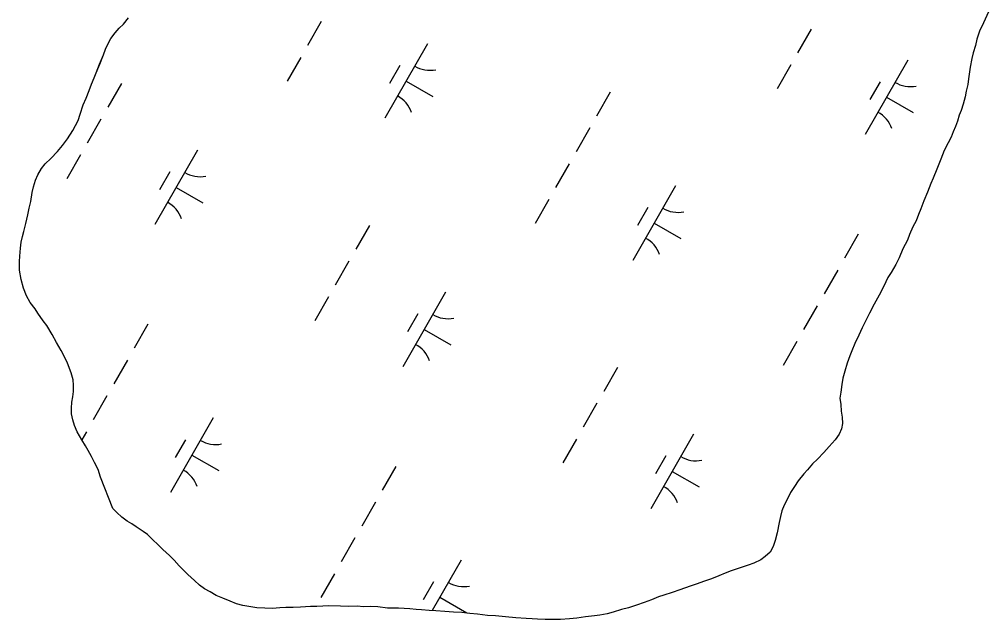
# Model space of a CAD drawing. Extents: x 3930721 to 3950824, y 220441 to 242861.
# Drawn here: x 3941555 to 3942119, y 227018 to 227367 of the extents above; entities that cross this region are included whole.
import ezdxf

# ---------------------------------------------------------------- set-up
doc = ezdxf.new("R2010")
doc.units = 0
doc.layers.add('V-TOPO-SHOR', color=7, linetype='Continuous')
doc.layers.add('V-WETL-SWMP', color=7, linetype='Continuous')

msp = doc.modelspace()

# ---------------------------------------------------------------- linework, layer by layer
at = {"layer": 'V-TOPO-SHOR'}
for points in [[(3941602.48, 227101.02), (3941601.04, 227105.42), (3941598.91, 227109.58), (3941597.24, 227113.05), (3941595.12, 227116.51), (3941593.69, 227119.29), (3941591.57, 227122.75), (3941588.73, 227127.38), (3941587.3, 227131.08), (3941586.33, 227134.33), (3941585.6, 227137.8), (3941585.57, 227141.06), (3941585.77, 227144.55), (3941586.2, 227147.8), (3941586.63, 227150.83), (3941586.59, 227154.55), (3941586.56, 227157.57), (3941585.36, 227161.74), (3941583.21, 227167.3), (3941581.31, 227171.47), (3941579.42, 227174.7), (3941576.81, 227179.32), (3941574.21, 227183.95), (3941571.13, 227189.26), (3941569.01, 227192.03), (3941565.95, 227196.42), (3941564.29, 227198.96), (3941561.47, 227202.65), (3941559.33, 227206.58), (3941557.66, 227210.98), (3941556.22, 227216.08), (3941555.23, 227221.41), (3941555.18, 227226.53), (3941555.38, 227229.55), (3941555.8, 227234.2), (3941556.23, 227237.69), (3941556.9, 227240.96), (3941557.79, 227243.99), (3941558.91, 227248.65), (3941560.02, 227253.54), (3941560.91, 227257.5), (3941561.8, 227261.46), (3941562.68, 227266.58), (3941563.35, 227269.85), (3941564.47, 227273.81), (3941565.83, 227276.84), (3941568.12, 227280.58), (3941570.18, 227283.4), (3941573.4, 227286.45), (3941577.32, 227290.44), (3941580.3, 227293.96), (3941583.28, 227297.94), (3941586.26, 227302.62), (3941589.45, 227308.46), (3941590.58, 227312.19), (3941592.38, 227317.56), (3941593.97, 227321.53), (3941595.79, 227325.96), (3941597.14, 227329.69), (3941598.73, 227333.43), (3941599.86, 227336.23), (3941601.9, 227341.37), (3941604.18, 227346.74), (3941605.3, 227350), (3941606.9, 227353.27), (3941608.5, 227356.31), (3941611.02, 227359.59), (3941613.32, 227362.17), (3941615.85, 227364.52), (3941618.6, 227368.27)], [(3942119.27, 227371.71), (3942116.31, 227365.4), (3942114.04, 227360.5), (3942112.46, 227355.83), (3942111.57, 227352.1), (3942110.22, 227347.9), (3942109.55, 227344.65), (3942108.44, 227339.52), (3942107.58, 227332.77), (3942107.15, 227329.51), (3942106.26, 227325.55), (3942105.59, 227322.29), (3942104.47, 227318.1), (3942103.35, 227314.36), (3942102.21, 227311.56), (3942101.09, 227308.06), (3942099.96, 227305.03), (3942098.59, 227301.99), (3942097.46, 227298.73), (3942095.64, 227295.46), (3942093.36, 227291.02), (3942091.55, 227286.12), (3942089.05, 227280.28), (3942087.01, 227274.91), (3942085.65, 227271.88), (3942083.61, 227266.74), (3942081.56, 227261.84), (3942079.75, 227257.17), (3942078.39, 227253.9), (3942077.03, 227250.17), (3942075.21, 227246.67), (3942073.16, 227242.23), (3942072.03, 227238.96), (3942069.3, 227233.82), (3942067.26, 227228.69), (3942065.21, 227224.72), (3942062.46, 227220.04), (3942060.63, 227217.23), (3942058.36, 227212.09), (3942055.62, 227206.95), (3942052.65, 227201.58)], [(3942052.65, 227201.58), (3942049.92, 227196.43), (3942047.18, 227191.06), (3942045.59, 227187.79), (3942043.77, 227183.59), (3942041.5, 227178.68), (3942039.68, 227174.48), (3942038.54, 227171.68), (3942036.96, 227167.24), (3942035.61, 227162.58), (3942034.49, 227158.62), (3942033.83, 227154.89), (3942033.18, 227150.47), (3942032.75, 227146.98), (3942033.25, 227143.27), (3942033.52, 227139.32), (3942034.02, 227135.83), (3942034.29, 227132.12), (3942033.63, 227129.09), (3942032.27, 227126.05), (3942029.97, 227122.78), (3942026.53, 227118.79), (3942023.31, 227115.27), (3942019.63, 227111.52), (3942016.87, 227108.7), (3942013.88, 227105.18), (3942011.81, 227102.83), (3942008.37, 227098.85), (3942006.31, 227095.57), (3942004.02, 227092.06), (3942002.19, 227088.32), (3942000.37, 227084.59), (3941999.01, 227081.32), (3941998.11, 227078.05), (3941997.45, 227074.56), (3941996.12, 227068.51), (3941995, 227064.08), (3941993.88, 227060.58), (3941992.05, 227057.3), (3941989.29, 227054.72), (3941986.75, 227052.84), (3941982.58, 227050.93), (3941979.34, 227049.74), (3941976.33, 227048.78), (3941972.85, 227047.58), (3941969.38, 227046.38), (3941965.9, 227045.18), (3941962.2, 227043.52), (3941958.03, 227041.85), (3941953.86, 227040.41), (3941949, 227038.74), (3941945.53, 227037.54), (3941939.5, 227035.39), (3941935.1, 227033.95), (3941930.24, 227032.27), (3941927.23, 227031.31), (3941923.06, 227029.64), (3941918.89, 227027.97), (3941914.25, 227026.53), (3941909.62, 227024.86), (3941905.68, 227023.89), (3941900.81, 227022.44), (3941897.34, 227021.48), (3941892.93, 227020.74), (3941889.91, 227020.24), (3941884.57, 227019.72), (3941879.7, 227018.98), (3941875.29, 227018.47), (3941870.17, 227018.18), (3941865.52, 227018.13), (3941861.11, 227018.09), (3941856.69, 227018.28), (3941853.67, 227018.48), (3941850.18, 227018.68), (3941844.13, 227019.08), (3941838.08, 227019.71), (3941832.26, 227020.35), (3941827.61, 227020.54), (3941821.79, 227021.18), (3941817.37, 227021.6), (3941812.71, 227022.25), (3941807.83, 227022.43), (3941802.71, 227022.85), (3941797.6, 227023.26), (3941793.64, 227023.45), (3941789.22, 227023.87), (3941786.2, 227024.07), (3941782.48, 227024.27), (3941775.73, 227024.66), (3941769.45, 227024.83), (3941763.87, 227025.47), (3941759.45, 227025.66), (3941755.5, 227025.62), (3941751.78, 227025.82), (3941746.66, 227025.76), (3941742.01, 227025.95), (3941735.27, 227026.11), (3941728.3, 227025.81), (3941724.58, 227025.77), (3941718.77, 227025.25), (3941714.59, 227025.21)], [(3941714.59, 227025.21), (3941710.18, 227025.16), (3941706.69, 227024.9), (3941702.51, 227024.62), (3941698.09, 227024.81), (3941693.44, 227024.99), (3941688.79, 227025.64), (3941685.29, 227026.31), (3941681.56, 227027.2), (3941677.83, 227028.79), (3941673.62, 227030.6), (3941669.66, 227032.19), (3941666.15, 227034.25), (3941662.88, 227036.08), (3941660.06, 227038.14), (3941657.02, 227040.9), (3941653.26, 227044.35), (3941650.68, 227046.88), (3941648.1, 227049.41), (3941645.27, 227052.63), (3941642.46, 227055.39), (3941638.7, 227058.84), (3941635.65, 227062.07), (3941633.07, 227064.36), (3941629.78, 227067.58), (3941627.21, 227069.42), (3941623.23, 227072.17), (3941620.65, 227073.77), (3941617.85, 227075.37), (3941614.8, 227077.66), (3941611.98, 227080.42), (3941609.64, 227082.72), (3941602.48, 227101.02)]]:
    msp.add_lwpolyline(points, dxfattribs=at)
at = {"layer": 'V-WETL-SWMP'}
for p, q in [((3941730.88, 227366.04), (3941722.93, 227352.15)), ((3942016.05, 227361.75), (3942008.09, 227347.86)), ((3941792.71, 227353.19), (3941767.86, 227309.8)), ((3941718.95, 227345.21), (3941711, 227331.33)), ((3941776.57, 227340.54), (3941770.6, 227330.12)), ((3942004.12, 227340.92), (3941996.17, 227327.04)), ((3942072.24, 227343.73), (3942047.39, 227300.35)), ((3941614.57, 227330.14), (3941606.62, 227316.25)), ((3941780.28, 227331.49), (3941795.9, 227322.55)), ((3942056.1, 227331.08), (3942050.14, 227320.67)), ((3941899.08, 227325.02), (3941891.12, 227311.14)), ((3942059.82, 227322.04), (3942075.44, 227313.09)), ((3941602.64, 227309.31), (3941594.69, 227295.43)), ((3941887.15, 227304.2), (3941879.2, 227290.31)), ((3941658.84, 227291.3), (3941633.99, 227247.91)), ((3941590.72, 227288.48), (3941582.76, 227274.6)), ((3941642.7, 227278.64), (3941636.74, 227268.23)), ((3941875.22, 227283.37), (3941867.27, 227269.49)), ((3941646.41, 227269.6), (3941662.03, 227260.66)), ((3941937.05, 227270.52), (3941912.2, 227227.13)), ((3941863.29, 227262.54), (3941855.34, 227248.66)), ((3941920.91, 227257.87), (3941914.95, 227247.46)), ((3941758.91, 227247.47), (3941750.96, 227233.59)), ((3941924.62, 227248.83), (3941940.24, 227239.88)), ((3942043.42, 227242.36), (3942035.47, 227228.47)), ((3941746.99, 227226.64), (3941739.03, 227212.76)), ((3942031.49, 227221.53), (3942023.54, 227207.65)), ((3941735.06, 227205.82), (3941727.11, 227191.93)), ((3941803.18, 227208.63), (3941778.33, 227165.24)), ((3942019.56, 227200.7), (3942011.61, 227186.82)), ((3941787.04, 227195.98), (3941781.08, 227185.57)), ((3941630.02, 227189.92), (3941622.06, 227176.04)), ((3941790.76, 227186.94), (3941806.38, 227177.99)), ((3942007.63, 227179.88), (3941999.68, 227165.99)), ((3941618.09, 227169.09), (3941610.14, 227155.21)), ((3941903.25, 227164.81), (3941895.3, 227150.92)), ((3941606.16, 227148.27), (3941598.21, 227134.38)), ((3941891.33, 227143.98), (3941883.37, 227130.09)), ((3941667.99, 227135.42), (3941643.14, 227092.03)), ((3941594.23, 227127.44), (3941591.56, 227122.77)), ((3941947.52, 227125.97), (3941922.67, 227082.58)), ((3941651.85, 227122.77), (3941645.89, 227112.35)), ((3941879.4, 227123.15), (3941871.45, 227109.27)), ((3941655.56, 227113.73), (3941671.18, 227104.78)), ((3941931.38, 227113.31), (3941925.42, 227102.9)), ((3941774.36, 227107.25), (3941766.41, 227093.37)), ((3941935.1, 227104.27), (3941950.72, 227095.33)), ((3941762.43, 227086.43), (3941754.48, 227072.54)), ((3941750.5, 227065.6), (3941742.55, 227051.72)), ((3941812.33, 227052.75), (3941795.49, 227023.36)), ((3941738.57, 227044.77), (3941730.62, 227030.89)), ((3941796.19, 227040.1), (3941790.23, 227029.69)), ((3941799.9, 227031.06), (3941815.52, 227022.11))]:
    msp.add_line(p, q, dxfattribs=at)
for points in [[(3941615.85, 227364.52), (3941618.6, 227368.27)], [(3942119.27, 227371.71), (3942116.31, 227365.4), (3942114.04, 227360.5), (3942112.46, 227355.83), (3942111.57, 227352.1), (3942110.21, 227347.91), (3942109.55, 227344.65), (3942108.44, 227339.52), (3942107.58, 227332.77)], [(3941714.59, 227025.21), (3941710.18, 227025.16), (3941706.69, 227024.9), (3941702.51, 227024.62), (3941698.09, 227024.81), (3941693.44, 227024.99), (3941688.78, 227025.64), (3941685.29, 227026.3), (3941681.56, 227027.2), (3941677.83, 227028.79), (3941673.62, 227030.6), (3941669.66, 227032.19), (3941666.15, 227034.25), (3941662.88, 227036.07), (3941660.07, 227038.14), (3941657.02, 227040.9), (3941653.26, 227044.35), (3941650.68, 227046.88), (3941648.1, 227049.41), (3941645.27, 227052.63), (3941642.46, 227055.39), (3941638.7, 227058.84), (3941635.65, 227062.07), (3941633.07, 227064.36), (3941629.78, 227067.58), (3941627.21, 227069.42), (3941623.23, 227072.17), (3941620.65, 227073.77), (3941617.85, 227075.37), (3941614.8, 227077.66), (3941611.98, 227080.42), (3941609.64, 227082.72), (3941602.48, 227101.02), (3941601.04, 227105.42), (3941598.91, 227109.58), (3941597.24, 227113.05), (3941595.12, 227116.52), (3941593.69, 227119.29), (3941591.56, 227122.76), (3941588.73, 227127.38), (3941587.3, 227131.08), (3941586.33, 227134.33), (3941585.6, 227137.8), (3941585.57, 227141.06), (3941585.77, 227144.55), (3941586.2, 227147.81), (3941586.63, 227150.83), (3941586.59, 227154.55), (3941586.56, 227157.57), (3941585.36, 227161.74), (3941583.21, 227167.3), (3941581.31, 227171.47), (3941579.42, 227174.7), (3941576.81, 227179.32), (3941574.21, 227183.95), (3941571.13, 227189.26), (3941569.01, 227192.03), (3941565.95, 227196.42), (3941564.29, 227198.96), (3941561.47, 227202.65), (3941559.33, 227206.58), (3941557.66, 227210.98), (3941556.22, 227216.08), (3941555.23, 227221.41), (3941555.18, 227226.53), (3941555.38, 227229.55), (3941555.8, 227234.2), (3941556.23, 227237.69), (3941556.9, 227240.96), (3941557.79, 227243.99), (3941558.91, 227248.65), (3941560.02, 227253.54), (3941560.91, 227257.5), (3941561.8, 227261.46), (3941562.68, 227266.58), (3941563.34, 227269.85), (3941564.47, 227273.81), (3941565.83, 227276.84), (3941568.12, 227280.59), (3941570.18, 227283.4), (3941573.4, 227286.45), (3941577.31, 227290.44), (3941580.3, 227293.96), (3941583.28, 227297.94), (3941586.26, 227302.62), (3941589.45, 227308.46), (3941590.58, 227312.2), (3941592.38, 227317.56), (3941593.97, 227321.53), (3941595.78, 227325.96), (3941597.14, 227329.7), (3941598.73, 227333.43), (3941599.87, 227336.23), (3941601.91, 227341.37), (3941604.18, 227346.74), (3941605.3, 227350), (3941606.9, 227353.27), (3941608.5, 227356.31), (3941611.02, 227359.59), (3941613.32, 227362.17), (3941615.85, 227364.52)], [(3942107.58, 227332.77), (3942107.15, 227329.51), (3942106.26, 227325.55), (3942105.59, 227322.29), (3942104.47, 227318.09), (3942103.35, 227314.36), (3942102.21, 227311.56), (3942101.09, 227308.06), (3942099.96, 227305.03), (3942098.59, 227301.99), (3942097.46, 227298.73), (3942095.64, 227295.46), (3942093.36, 227291.02), (3942091.55, 227286.12), (3942089.05, 227280.28), (3942087.01, 227274.91), (3942085.65, 227271.88), (3942083.61, 227266.74), (3942081.56, 227261.84), (3942079.75, 227257.17), (3942078.39, 227253.9), (3942077.03, 227250.17), (3942075.21, 227246.67), (3942073.16, 227242.23), (3942072.03, 227238.96), (3942069.3, 227233.82), (3942067.26, 227228.69), (3942065.2, 227224.71), (3942062.46, 227220.04), (3942060.63, 227217.23), (3942058.36, 227212.09), (3942055.62, 227206.95), (3942052.65, 227201.58), (3942049.92, 227196.43), (3942047.18, 227191.06), (3942045.59, 227187.79), (3942043.77, 227183.59), (3942041.5, 227178.68), (3942039.68, 227174.48), (3942038.54, 227171.68), (3942036.96, 227167.24), (3942035.61, 227162.58), (3942034.49, 227158.62), (3942033.83, 227154.89), (3942033.18, 227150.47), (3942032.75, 227146.98), (3942033.25, 227143.27), (3942033.52, 227139.32), (3942034.02, 227135.83), (3942034.29, 227132.12), (3942033.63, 227129.09), (3942032.26, 227126.05), (3942029.97, 227122.78), (3942026.53, 227118.79), (3942023.31, 227115.27), (3942019.63, 227111.51), (3942016.87, 227108.7), (3942013.88, 227105.18), (3942011.81, 227102.83), (3942008.37, 227098.85), (3942006.31, 227095.57), (3942004.02, 227092.06), (3942002.2, 227088.32), (3942000.37, 227084.59), (3941999.01, 227081.32), (3941998.12, 227078.05), (3941997.45, 227074.56), (3941996.12, 227068.5), (3941995, 227064.08), (3941993.88, 227060.58), (3941992.05, 227057.3), (3941989.29, 227054.72), (3941986.75, 227052.83), (3941982.58, 227050.93), (3941979.34, 227049.74), (3941976.33, 227048.78), (3941972.85, 227047.58), (3941969.38, 227046.38), (3941965.9, 227045.18), (3941962.2, 227043.52), (3941958.03, 227041.85), (3941953.86, 227040.41), (3941949, 227038.74), (3941945.52, 227037.54), (3941939.5, 227035.39), (3941935.1, 227033.95), (3941930.24, 227032.27), (3941927.22, 227031.31), (3941923.06, 227029.64), (3941918.89, 227027.97), (3941914.25, 227026.53), (3941909.62, 227024.86), (3941905.68, 227023.89), (3941900.81, 227022.44), (3941897.34, 227021.48), (3941892.93, 227020.74), (3941889.91, 227020.24), (3941884.57, 227019.72), (3941879.7, 227018.98), (3941875.29, 227018.47), (3941870.17, 227018.18)], [(3941870.17, 227018.18), (3941865.52, 227018.13), (3941861.11, 227018.09), (3941856.69, 227018.28), (3941853.67, 227018.48), (3941850.18, 227018.68), (3941844.13, 227019.08), (3941838.08, 227019.72), (3941832.26, 227020.36), (3941827.61, 227020.54), (3941821.79, 227021.18), (3941817.37, 227021.6), (3941812.72, 227022.25), (3941807.83, 227022.43), (3941802.71, 227022.85), (3941797.6, 227023.26), (3941793.64, 227023.45), (3941789.22, 227023.87), (3941786.2, 227024.07), (3941782.48, 227024.27), (3941775.73, 227024.66), (3941769.45, 227024.83), (3941763.87, 227025.47), (3941759.45, 227025.66), (3941755.5, 227025.62), (3941751.78, 227025.82), (3941746.66, 227025.76), (3941742.01, 227025.95), (3941735.27, 227026.11), (3941728.3, 227025.81), (3941724.58, 227025.77), (3941718.77, 227025.25), (3941714.59, 227025.21)]]:
    msp.add_lwpolyline(points, dxfattribs=at)
for centre, start, end in [((3941794.21, 227355.35), 239.4279, 280.9715), ((3942073.75, 227345.89), 239.4279, 280.9715), ((3941766.76, 227307.41), 19.4279, 60.9715), ((3942046.29, 227297.95), 19.4279, 60.9715), ((3941660.35, 227293.45), 239.4279, 280.9715), ((3941632.89, 227245.52), 19.4279, 60.9715), ((3941938.56, 227272.68), 239.4279, 280.9715), ((3941911.1, 227224.74), 19.4279, 60.9715), ((3941804.69, 227210.79), 239.4279, 280.9715), ((3941777.23, 227162.85), 19.4279, 60.9715), ((3941669.5, 227137.58), 239.4279, 280.9715), ((3941949.03, 227128.12), 239.4279, 280.9715), ((3941642.04, 227089.64), 19.4279, 60.9715), ((3941921.58, 227080.18), 19.4279, 60.9715), ((3941813.84, 227054.91), 239.4279, 280.9715)]:
    msp.add_arc(centre, 17.62, start, end, dxfattribs=at)

doc.saveas('drawing.dxf')
